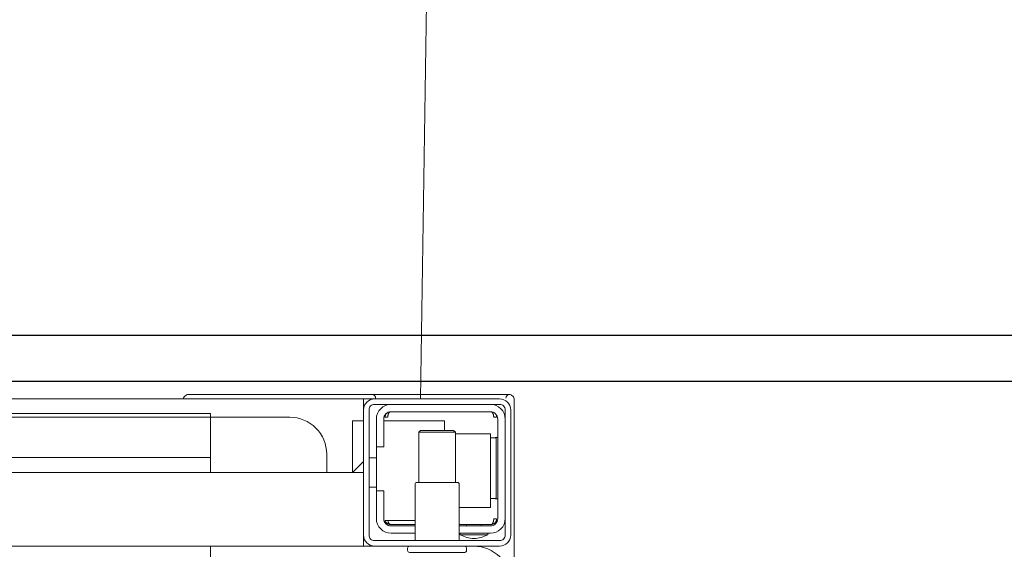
# Model space of a CAD drawing. Header units: millimetres. Extents: x 23192 to 177760, y -399809 to -79279.
# Tile 354 of 656: x 60985 to 61012, y -197708 to -197694. Entities that reach past the tile are written whole.
import ezdxf

# ---------------------------------------------------------------- set-up
doc = ezdxf.new("R2010")
doc.units = ezdxf.units.MM
doc.layers.get('0').update_dxf_attribs({"lineweight": 0})
doc.layers.add('!! 1_zabudowa GK', color=33, linetype='Continuous')
doc.layers.add('!! 2_wypos-sanitarne', color=240, linetype='Continuous', lineweight=9)
doc.layers.add('!! wymiary osi', color=250, linetype='Continuous', lineweight=9)
doc.layers.add('!!_@ wypos sanit nd', color=7, linetype='Continuous', lineweight=0, plot=False)
doc.styles.add('TXT', font='simplex.shx')
doc.dimstyles.new('DIM50', dxfattribs={"dimscale": 5, "dimtxt": 2.5, "dimasz": 1.5, "dimexe": 0, "dimexo": 0, "dimgap": 0.5, "dimtad": 1, "dimdec": 4, "dimrnd": 0.5, "dimdsep": 46, "dimtxsty": 'TXT', "dimblk1": 'TICK1', "dimblk2": 'TICK1', "dimsah": 1, "dimcen": 0, "dimse1": 1, "dimse2": 1, "dimclrd": 1, "dimclre": 7, "dimclrt": 9, "dimadec": 0, "dimazin": 0, "dimtfac": 1, "dimtdec": 4, "dimtmove": 2, "dimatfit": 3, "dimldrblk": 'TICK1', "dimfxl": 1, "dimtolj": 1, "dimarcsym": 0})

# ---------------------------------------------------------------- blocks, each defined once
blk = doc.blocks.new('A$C324a30b8')
for points in [[(-0.17832, -0.47832), (-0.17797, -0.23916), (-0.17727, -0.11958), (-0.17552, 0)], [(-0.17552, 0), (0.17552, 0)]]:
    blk.add_lwpolyline(points)
blk = doc.blocks.new('A$C4ebe9e89')
for points in [[(-0.15993, 0.04968), (-0.17248, 0.04968, 0.405519), (-0.172, 0.05018), (-0.172, 0.05088, 0.414214), (-0.1725, 0.05138), (-0.1875, 0.05138, 0.414214), (-0.188, 0.05088), (-0.188, 0.05018, 0.405519), (-0.18751, 0.04968), (-0.19, 0.04968, -0.414214), (-0.2, 0.05968), (-0.2, 0.13968, -0.266001), (-0.19506, 0.1483)], [(-0.186, 0.04818), (-0.186, 0.03288, 0.414214), (-0.1855, 0.03238), (-0.1745, 0.03238, 0.414214), (-0.174, 0.03288), (-0.174, 0.04818)], [(-0.1985, 0.04218, -0.414214), (-0.1945, 0.04618), (-0.18625, 0.04618), (-0.18625, 0.04656), (-0.19375, 0.04656), (-0.19375, 0.04618)], [(-0.18625, 0.04656, 0.119096), (-0.19, 0.04764, 0.119096), (-0.19375, 0.04656)], [(-0.174, 0.04618), (-0.1675, 0.04618, -0.414214), (-0.1635, 0.04218), (-0.16353, 0.04268)], [(-0.186, 0.04418), (-0.1945, 0.04418, 0.414214), (-0.1965, 0.04218), (-0.1965, 0.01518, 0.414214), (-0.1945, 0.01318), (-0.1675, 0.01318, 0.414214), (-0.1655, 0.01518), (-0.1655, 0.02268), (-0.1635, 0.02268), (-0.1635, 0.04218)], [(-0.1635, 0.03468), (-0.1655, 0.03468), (-0.1655, 0.04218, 0.414214), (-0.1675, 0.04418), (-0.174, 0.04418)], [(-0.1945, 0.02025), (-0.19515, 0.02024), (-0.19542, 0.02024), (-0.1956, 0.02024), (-0.19567, 0.02024, 0.116465), (-0.19589, 0.02018), (-0.19601, 0.02013), (-0.19601, 0.03683), (-0.19589, 0.03678, 0.116465), (-0.19567, 0.03672), (-0.19542, 0.03672), (-0.19515, 0.03672), (-0.1945, 0.03671)], [(-0.15, 0.02968), (-0.15, 0.02468, 0.414214), (-0.14, 0.01468), (-0.11847, 0.01468), (-0.11847, 0.02968)], [(-0.1675, 0.01118, 0.414214), (-0.1635, 0.01518), (-0.1635, 0.02268)], [(-0.1985, 0.01518, 0.414214), (-0.1945, 0.01118)], [(-0.20099, 0.00998, 0.198909), (-0.20055, 0.00892, 0.091301), (-0.20011, 0.00862)], [(-0.16237, 0.00849), (-0.16249, 0.00849), (-0.16269, 0.00849), (-0.16294, 0.00849), (-0.16323, 0.00849), (-0.16357, 0.00849), (-0.16393, 0.00849), (-0.16428, 0.00849), (-0.19771, 0.00849), (-0.19841, 0.00849), (-0.19903, 0.00849), (-0.19948, 0.00849), (-0.19961, 0.00849), (-0.19973, 0.00851), (-0.19984, 0.00853), (-0.20003, 0.00859, 0.517033), (-0.1987, 0.00952)], [(-0.1633, 0.00948, 0.412536), (-0.1623, 0.00848), (-0.1125, 0.00848), (-0.11221, 0.00851), (-0.11193, 0.0086), (-0.11168, 0.00873), (-0.11145, 0.00892), (-0.11126, 0.00914), (-0.11112, 0.0094), (-0.11104, 0.00968)]]:
    blk.add_lwpolyline(points, format="xyb")
for points in [[(-0.11847, 0.04968), (-0.11847, 0.13968), (0.11153, 0.13968), (0.11153, 0.04968)], [(-0.20099, 0.05497), (-0.20099, 0.00998)], [(-0.16, 0.04668), (-0.16, 0.04968), (0.16, 0.04968), (0.16, 0.04668)], [(-0.16, 0.03368), (-0.16, 0.04568)], [(-0.19478, 0.04378), (-0.186, 0.04378)], [(-0.192, 0.04418), (-0.192, 0.04378)], [(-0.188, 0.04418), (-0.188, 0.04378)], [(-0.16664, 0.04268), (-0.16666, 0.04284), (-0.16669, 0.04295), (-0.16672, 0.04306), (-0.16675, 0.04316), (-0.16679, 0.04326), (-0.16683, 0.04337), (-0.16689, 0.04346), (-0.16694, 0.04355), (-0.16701, 0.04363), (-0.1671, 0.0437), (-0.16718, 0.04375), (-0.16728, 0.04378), (-0.16718, 0.04377), (-0.16708, 0.04376), (-0.16696, 0.04373), (-0.16686, 0.0437), (-0.16677, 0.04367), (-0.16666, 0.04362), (-0.16657, 0.04357), (-0.16646, 0.0435), (-0.16636, 0.04342), (-0.16627, 0.04334), (-0.16618, 0.04324), (-0.1661, 0.04314), (-0.16603, 0.04303), (-0.16597, 0.04292), (-0.16592, 0.0428), (-0.16588, 0.04268), (-0.174, 0.04268)], [(-0.174, 0.04378), (-0.16722, 0.04378)], [(-0.185, 0.01918), (-0.1945, 0.01918), (-0.1945, 0.03918), (-0.186, 0.03918)], [(-0.19591, 0.03679), (-0.19602, 0.03679), (-0.19616, 0.03679), (-0.19632, 0.03679), (-0.1965, 0.03679)], [(-0.185, 0.03238), (-0.185, 0.01876), (-0.1845, 0.01826), (-0.1755, 0.01826), (-0.175, 0.01876), (-0.175, 0.03238)], [(-0.1615, 0.03368), (-0.1635, 0.03368)], [(0.16, 0.02668), (0.157, 0.02968), (0.16, 0.02968), (-0.16, 0.02968), (-0.157, 0.02968), (-0.16, 0.02668)], [(-0.157, 0.02968), (-0.157, 0.01568), (-0.16, 0.01568)], [(0.10602, 0.02968), (0.10602, 0.0256), (-0.11847, 0.0256)], [(-0.1615, 0.02568), (-0.1635, 0.02568)], [(-0.1965, 0.02017), (-0.19632, 0.02017), (-0.19616, 0.02017), (-0.19602, 0.02017), (-0.19591, 0.02017)], [(-0.175, 0.01876), (-0.185, 0.01876)], [(-0.182, 0.01826), (-0.182, 0.01568), (-0.1655, 0.01568)], [(-0.16636, 0.01353), (-0.16625, 0.01364), (-0.16618, 0.01371), (-0.16612, 0.01379), (-0.16606, 0.01388), (-0.166, 0.01398), (-0.16596, 0.01407), (-0.16592, 0.01417), (-0.16589, 0.01428), (-0.16586, 0.01438), (-0.16584, 0.01449), (-0.16583, 0.01459), (-0.16583, 0.01469), (-0.16593, 0.01468), (-0.16606, 0.01468), (-0.1663, 0.01468), (-0.1664, 0.01468), (-0.16651, 0.01468), (-0.16661, 0.01468), (-0.16661, 0.01458), (-0.16662, 0.01448), (-0.16663, 0.01438), (-0.16664, 0.01428), (-0.16665, 0.01418), (-0.16667, 0.01407), (-0.1667, 0.01397), (-0.16673, 0.01387), (-0.16676, 0.01377), (-0.1668, 0.01366), (-0.16685, 0.01356), (-0.1669, 0.01347), (-0.16697, 0.01338), (-0.16704, 0.01331), (-0.16712, 0.01325), (-0.16725, 0.01318), (-0.19475, 0.01318), (-0.19493, 0.01328), (-0.19501, 0.01336), (-0.19507, 0.01344), (-0.19513, 0.01353), (-0.19518, 0.01363), (-0.19522, 0.01372), (-0.19526, 0.01383), (-0.19529, 0.01393), (-0.19532, 0.01405), (-0.19534, 0.01415), (-0.19536, 0.01425), (-0.19537, 0.01435), (-0.19538, 0.01446), (-0.19538, 0.01458), (-0.19539, 0.01468), (-0.19617, 0.01467), (-0.19616, 0.01456), (-0.19615, 0.01446), (-0.19613, 0.01435), (-0.1961, 0.01425), (-0.19607, 0.01415), (-0.19603, 0.01405), (-0.19598, 0.01395), (-0.19592, 0.01386), (-0.19586, 0.01377), (-0.19579, 0.01369), (-0.19571, 0.01361), (-0.19563, 0.01353)], [(-0.03305, 0.00968), (-0.16, 0.00968), (-0.16, 0.01268)]]:
    blk.add_lwpolyline(points)
for points in [[(-0.2, 0.01268), (-0.2, 0.04668, -0.414214), (-0.197, 0.04968), (-0.163, 0.04968, -0.414214), (-0.16, 0.04668), (-0.16, 0.01268, -0.414214), (-0.163, 0.00968), (-0.197, 0.00968, -0.414214)], [(-0.1615, 0.04668), (-0.1615, 0.01268, -0.414214), (-0.163, 0.01118), (-0.197, 0.01118, -0.414214), (-0.1985, 0.01268), (-0.1985, 0.04668, -0.414214), (-0.197, 0.04818), (-0.163, 0.04818, -0.414214)]]:
    blk.add_lwpolyline(points, format="xyb", close=True)
for points in [[(-0.19467, 0.04378), (-0.19466, 0.04378), (-0.19466, 0.04378), (-0.19466, 0.04378), (-0.19466, 0.04378), (-0.19466, 0.04378), (-0.19466, 0.04378), (-0.19466, 0.04378), (-0.19466, 0.04378), (-0.19466, 0.04378), (-0.19466, 0.04378), (-0.19466, 0.04378), (-0.19466, 0.04378), (-0.19466, 0.04378), (-0.19466, 0.04378), (-0.19466, 0.04378), (-0.19466, 0.04378), (-0.19467, 0.04378), (-0.19467, 0.04378), (-0.19467, 0.04378), (-0.19467, 0.04378), (-0.19468, 0.04378), (-0.19468, 0.04378), (-0.19469, 0.04378), (-0.1947, 0.04378), (-0.1947, 0.04378), (-0.19471, 0.04378), (-0.19471, 0.04378), (-0.19471, 0.04378), (-0.19471, 0.04378), (-0.19472, 0.04378), (-0.19472, 0.04378), (-0.19472, 0.04377), (-0.19472, 0.04377), (-0.19473, 0.04377), (-0.19473, 0.04377), (-0.19473, 0.04377), (-0.19473, 0.04377), (-0.19473, 0.04377), (-0.19473, 0.04377), (-0.19474, 0.04377), (-0.19474, 0.04377), (-0.19474, 0.04377), (-0.19474, 0.04377), (-0.19474, 0.04377), (-0.19475, 0.04377), (-0.19475, 0.04377), (-0.19475, 0.04377), (-0.19475, 0.04377), (-0.19476, 0.04377), (-0.19476, 0.04377), (-0.19476, 0.04377), (-0.19477, 0.04376), (-0.19477, 0.04376), (-0.19477, 0.04376), (-0.19478, 0.04376), (-0.19479, 0.04376), (-0.19479, 0.04376), (-0.1948, 0.04375), (-0.19481, 0.04375), (-0.19481, 0.04375), (-0.19482, 0.04374), (-0.19483, 0.04374), (-0.19483, 0.04374), (-0.19484, 0.04373), (-0.19485, 0.04373), (-0.19485, 0.04373), (-0.19486, 0.04372), (-0.19487, 0.04372), (-0.19488, 0.04371), (-0.19488, 0.04371), (-0.19489, 0.0437), (-0.1949, 0.0437), (-0.1949, 0.04369), (-0.19491, 0.04369), (-0.19492, 0.04368), (-0.19493, 0.04368), (-0.19493, 0.04367), (-0.19494, 0.04367), (-0.19495, 0.04366), (-0.19495, 0.04366), (-0.19496, 0.04365), (-0.19497, 0.04364), (-0.19497, 0.04364), (-0.19498, 0.04363), (-0.19499, 0.04362), (-0.19499, 0.04362), (-0.195, 0.04361), (-0.19501, 0.0436), (-0.19501, 0.04359), (-0.19502, 0.04359), (-0.19503, 0.04358), (-0.19503, 0.04357), (-0.19504, 0.04356), (-0.19504, 0.04356), (-0.19505, 0.04355), (-0.19506, 0.04354), (-0.19506, 0.04353), (-0.19507, 0.04352), (-0.19508, 0.04351), (-0.19508, 0.0435), (-0.19509, 0.04349), (-0.19509, 0.04349), (-0.1951, 0.04348), (-0.19511, 0.04347), (-0.19511, 0.04346), (-0.19512, 0.04345), (-0.19512, 0.04344), (-0.19513, 0.04343), (-0.19513, 0.04342), (-0.19514, 0.04341), (-0.19515, 0.0434), (-0.19515, 0.04339), (-0.19516, 0.04338), (-0.19516, 0.04337), (-0.19517, 0.04336), (-0.19517, 0.04334), (-0.19518, 0.04333), (-0.19518, 0.04332), (-0.19519, 0.04331), (-0.19519, 0.0433), (-0.1952, 0.04329), (-0.1952, 0.04328), (-0.19521, 0.04327), (-0.19521, 0.04325), (-0.19522, 0.04324), (-0.19522, 0.04323), (-0.19523, 0.04322), (-0.19523, 0.04321), (-0.19524, 0.04319), (-0.19524, 0.04318), (-0.19525, 0.04317), (-0.19525, 0.04316), (-0.19526, 0.04313), (-0.19527, 0.04311), (-0.19527, 0.04308), (-0.19528, 0.04306), (-0.19529, 0.04303), (-0.1953, 0.043), (-0.1953, 0.04298), (-0.19531, 0.04295), (-0.19532, 0.04292), (-0.19532, 0.0429), (-0.19533, 0.04287), (-0.19533, 0.04285), (-0.19534, 0.04282), (-0.19534, 0.04279), (-0.19535, 0.04277), (-0.19535, 0.04274), (-0.19536, 0.04271), (-0.19536, 0.04269), (-0.19536, 0.04266), (-0.19537, 0.04263), (-0.19537, 0.04261), (-0.19537, 0.04258), (-0.19537, 0.04257), (-0.19537, 0.04256), (-0.19537, 0.04255), (-0.19537, 0.04255), (-0.19537, 0.04254), (-0.19538, 0.04253), (-0.19538, 0.04253), (-0.19538, 0.04252), (-0.19538, 0.04252), (-0.19538, 0.04251), (-0.19538, 0.04251), (-0.19538, 0.0425), (-0.19538, 0.04249), (-0.19538, 0.04249), (-0.19538, 0.04248), (-0.19538, 0.04248), (-0.19538, 0.04248), (-0.19538, 0.04247), (-0.19538, 0.04247), (-0.19538, 0.04246), (-0.19538, 0.04246), (-0.19538, 0.04246), (-0.19538, 0.04245), (-0.19538, 0.04245), (-0.19538, 0.04245), (-0.19538, 0.04244), (-0.19538, 0.04244), (-0.19538, 0.04244), (-0.19538, 0.04244), (-0.19538, 0.04243), (-0.19538, 0.04243), (-0.19538, 0.04243), (-0.19538, 0.04242), (-0.19538, 0.04242), (-0.19538, 0.04241), (-0.19538, 0.04241), (-0.19538, 0.0424), (-0.19538, 0.0424), (-0.19538, 0.04239), (-0.19538, 0.04239), (-0.19538, 0.04239), (-0.19538, 0.04238), (-0.19538, 0.04238), (-0.19538, 0.04237), (-0.19538, 0.04237), (-0.19538, 0.04236), (-0.19538, 0.04236), (-0.19538, 0.04235), (-0.19538, 0.04235), (-0.19538, 0.04234), (-0.19538, 0.04234), (-0.19538, 0.04234), (-0.19538, 0.04233), (-0.19538, 0.04232), (-0.19538, 0.04232), (-0.19538, 0.04231), (-0.19538, 0.04231), (-0.19538, 0.04231), (-0.19538, 0.0423), (-0.19538, 0.0423), (-0.19538, 0.04229), (-0.19538, 0.04229), (-0.19538, 0.04229), (-0.19538, 0.04229), (-0.19538, 0.04228), (-0.19538, 0.04228), (-0.19538, 0.04228), (-0.19538, 0.04228), (-0.19539, 0.04228), (-0.19539, 0.04228), (-0.19539, 0.04228), (-0.19539, 0.04227), (-0.19539, 0.04227), (-0.1954, 0.04227), (-0.1954, 0.04227), (-0.1954, 0.04227), (-0.1954, 0.04227), (-0.19541, 0.04227), (-0.19541, 0.04227), (-0.19542, 0.04227), (-0.19542, 0.04227), (-0.19543, 0.04228), (-0.19544, 0.04228), (-0.19545, 0.04228), (-0.19545, 0.04228), (-0.19546, 0.04228), (-0.19546, 0.04228), (-0.19546, 0.04228), (-0.19547, 0.04228), (-0.19548, 0.04228), (-0.19549, 0.04228), (-0.19549, 0.04228), (-0.1955, 0.04228), (-0.19551, 0.04228), (-0.19552, 0.04228), (-0.19553, 0.04228), (-0.19554, 0.04228), (-0.19555, 0.04228), (-0.19556, 0.04228), (-0.19557, 0.04228), (-0.19558, 0.04228), (-0.19559, 0.04228), (-0.19561, 0.04228), (-0.19563, 0.04228), (-0.19565, 0.04228), (-0.19568, 0.04228), (-0.1957, 0.04228), (-0.19574, 0.04228), (-0.19576, 0.04228), (-0.19578, 0.04228), (-0.19595, 0.04228), (-0.19596, 0.04228), (-0.19598, 0.04228), (-0.19599, 0.04228), (-0.196, 0.04228), (-0.19602, 0.04228), (-0.19603, 0.04228), (-0.19604, 0.04228), (-0.19605, 0.04228), (-0.19606, 0.04228), (-0.19607, 0.04228), (-0.19608, 0.04228), (-0.19609, 0.04228), (-0.1961, 0.04228), (-0.19611, 0.04228), (-0.19612, 0.04228), (-0.19613, 0.04229), (-0.19613, 0.04229), (-0.19614, 0.04229), (-0.19614, 0.04229), (-0.19615, 0.04229), (-0.19615, 0.04229), (-0.19615, 0.04229), (-0.19615, 0.04229), (-0.19616, 0.04229), (-0.19616, 0.04229), (-0.19616, 0.04228), (-0.19616, 0.04228), (-0.19616, 0.04228), (-0.19616, 0.04228), (-0.19616, 0.04228), (-0.19616, 0.04228), (-0.19616, 0.04227), (-0.19616, 0.04227), (-0.19616, 0.04227), (-0.19617, 0.04227), (-0.19617, 0.04227), (-0.19617, 0.04227), (-0.19617, 0.04227), (-0.19617, 0.04227), (-0.19617, 0.04227), (-0.19617, 0.04227), (-0.19617, 0.04228), (-0.19617, 0.04228), (-0.19617, 0.04228), (-0.19617, 0.04229), (-0.19617, 0.04229), (-0.19617, 0.04229), (-0.19617, 0.0423), (-0.19617, 0.04231), (-0.19617, 0.04232), (-0.19617, 0.04233), (-0.19617, 0.04234), (-0.19616, 0.04234), (-0.19616, 0.04234), (-0.19616, 0.04235), (-0.19616, 0.04235), (-0.19616, 0.04236), (-0.19616, 0.04236), (-0.19616, 0.04237), (-0.19616, 0.04238), (-0.19616, 0.04239), (-0.19616, 0.04239), (-0.19616, 0.0424), (-0.19616, 0.0424), (-0.19616, 0.04241), (-0.19616, 0.04241), (-0.19616, 0.04241), (-0.19616, 0.04242), (-0.19616, 0.04242), (-0.19616, 0.04243), (-0.19616, 0.04243), (-0.19616, 0.04244), (-0.19616, 0.04244), (-0.19616, 0.04245), (-0.19616, 0.04245), (-0.19616, 0.04246), (-0.19616, 0.04246), (-0.19615, 0.04246), (-0.19615, 0.04246), (-0.19615, 0.04247), (-0.19615, 0.04247), (-0.19615, 0.04248), (-0.19615, 0.04248), (-0.19615, 0.04248), (-0.19615, 0.04249), (-0.19615, 0.04249), (-0.19615, 0.0425), (-0.19615, 0.04251), (-0.19615, 0.04251), (-0.19615, 0.04252), (-0.19615, 0.04252), (-0.19614, 0.04253), (-0.19614, 0.04254), (-0.19614, 0.04254), (-0.19614, 0.04255), (-0.19614, 0.04256), (-0.19614, 0.04256), (-0.19614, 0.04257), (-0.19614, 0.04258), (-0.19613, 0.04259), (-0.19613, 0.0426), (-0.19613, 0.0426), (-0.19613, 0.04261), (-0.19612, 0.04263), (-0.19612, 0.04264), (-0.19612, 0.04266), (-0.19611, 0.04268), (-0.19611, 0.04269), (-0.1961, 0.04271), (-0.1961, 0.04273), (-0.19609, 0.04274), (-0.19609, 0.04276), (-0.19608, 0.04277), (-0.19608, 0.04279), (-0.19607, 0.04281), (-0.19606, 0.04282), (-0.19606, 0.04284), (-0.19605, 0.04285), (-0.19605, 0.04287), (-0.19604, 0.04288), (-0.19603, 0.0429), (-0.19602, 0.04291), (-0.19602, 0.04293), (-0.19601, 0.04295), (-0.196, 0.04296), (-0.19599, 0.04298), (-0.19599, 0.04299), (-0.19598, 0.043), (-0.19597, 0.04302), (-0.19596, 0.04303), (-0.19595, 0.04305), (-0.19595, 0.04306), (-0.19594, 0.04308), (-0.19593, 0.04309), (-0.19592, 0.04311), (-0.19591, 0.04312), (-0.1959, 0.04313), (-0.19589, 0.04315), (-0.19588, 0.04316), (-0.19587, 0.04317), (-0.19586, 0.04319), (-0.19585, 0.0432), (-0.19584, 0.04321), (-0.19583, 0.04323), (-0.19582, 0.04324), (-0.19581, 0.04325), (-0.1958, 0.04327), (-0.19578, 0.04328), (-0.19577, 0.04329), (-0.19576, 0.0433), (-0.19575, 0.04332), (-0.19574, 0.04333), (-0.19573, 0.04334), (-0.19571, 0.04335), (-0.1957, 0.04336), (-0.19569, 0.04338), (-0.19568, 0.04339), (-0.19567, 0.0434), (-0.19565, 0.04341), (-0.19564, 0.04342), (-0.19563, 0.04343), (-0.19561, 0.04344), (-0.1956, 0.04345), (-0.19559, 0.04346), (-0.19557, 0.04347), (-0.19556, 0.04348), (-0.19555, 0.04349), (-0.19553, 0.0435), (-0.19552, 0.04351), (-0.19551, 0.04352), (-0.19549, 0.04353), (-0.19548, 0.04354), (-0.19546, 0.04355), (-0.19545, 0.04356), (-0.19543, 0.04357), (-0.19542, 0.04358), (-0.19541, 0.04358), (-0.19539, 0.04359), (-0.19538, 0.0436), (-0.19536, 0.04361), (-0.19535, 0.04362), (-0.19533, 0.04362), (-0.19532, 0.04363), (-0.1953, 0.04364), (-0.19529, 0.04365), (-0.19527, 0.04365), (-0.19525, 0.04366), (-0.19524, 0.04367), (-0.19522, 0.04367), (-0.19521, 0.04368), (-0.19519, 0.04368), (-0.19518, 0.04369), (-0.19516, 0.0437), (-0.19514, 0.0437), (-0.19513, 0.04371), (-0.19511, 0.04371), (-0.1951, 0.04372), (-0.19508, 0.04372), (-0.19506, 0.04373), (-0.19505, 0.04373), (-0.19503, 0.04373), (-0.19501, 0.04374), (-0.195, 0.04374), (-0.19498, 0.04375), (-0.19496, 0.04375), (-0.19495, 0.04375), (-0.19493, 0.04376), (-0.19491, 0.04376), (-0.19491, 0.04376), (-0.1949, 0.04376), (-0.19489, 0.04376), (-0.19488, 0.04376), (-0.19487, 0.04377), (-0.19486, 0.04377), (-0.19485, 0.04377), (-0.19483, 0.04377), (-0.19482, 0.04377), (-0.19481, 0.04377), (-0.1948, 0.04377), (-0.19479, 0.04377), (-0.19479, 0.04377), (-0.19478, 0.04377), (-0.19478, 0.04378), (-0.19477, 0.04378), (-0.19476, 0.04378), (-0.19475, 0.04378), (-0.19475, 0.04378), (-0.19474, 0.04378), (-0.19474, 0.04378), (-0.19473, 0.04378), (-0.19473, 0.04378), (-0.19471, 0.04378), (-0.1947, 0.04378), (-0.1947, 0.04378), (-0.19469, 0.04378), (-0.19469, 0.04378), (-0.19469, 0.04378), (-0.19469, 0.04378), (-0.19469, 0.04378), (-0.19468, 0.04378), (-0.19468, 0.04378), (-0.19468, 0.04378), (-0.19467, 0.04378), (-0.19467, 0.04378), (-0.19467, 0.04378), (-0.19467, 0.04378)], [(-0.11847, 0.01368), (0.11153, 0.01368), (0.11153, 0.01468), (-0.11847, 0.01468)]]:
    blk.add_lwpolyline(points, close=True)
blk = doc.blocks.new('TICK1')
at = {"color": 0}
for p, q in [((0, -1.4), (0, 1.4)), ((0, 0), (-1, 0))]:
    blk.add_line(p, q, dxfattribs=at)
at = {"color": 2}
blk.add_line((-1, -1), (1, 1), dxfattribs=at)
blk = doc.blocks.new('*D2841')
at = {"layer": '!! wymiary osi', "color": 1, "lineweight": -2, "transparency": 16777216}
blk.add_line((60962.202, -197448.628), (60962.202, -197715.128), dxfattribs=at)
at = {"layer": 'DEFPOINTS', "color": 0, "transparency": 16777216}
for p in [(61070.545, -197441.128), (60923.668, -197722.628), (60962.202, -197722.628)]:
    blk.add_point(p, dxfattribs=at)
at = {"layer": '!! wymiary osi', "color": 1, "lineweight": -2, "transparency": 16777216, "xscale": 7.5, "yscale": 7.5, "zscale": 7.5}
for p, rotation in [((60962.202, -197441.128), 90), ((60962.202, -197722.628), 270)]:
    blk.add_blockref('TICK1', p, dxfattribs=dict(at, rotation=rotation))
at = {"layer": '!! wymiary osi', "color": 9, "transparency": 16777216, "insert": (60953.452, -197581.878), "char_height": 12.5, "attachment_point": 5, "rotation": 90, "style": 'TXT'}
blk.add_mtext('\\A1;281.5', dxfattribs=at)
blk = doc.blocks.new('*D2842')
at = {"layer": '!! wymiary osi', "color": 1, "lineweight": -2, "transparency": 16777216}
for p, q in [((60962.202, -197715.128), (60962.202, -197707.628)), ((60962.202, -197722.628), (60962.202, -197734.628)), ((60962.202, -197742.128), (60962.202, -197749.628))]:
    blk.add_line(p, q, dxfattribs=at)
at = {"layer": 'DEFPOINTS', "color": 0, "transparency": 16777216}
for p in [(60923.668, -197722.628), (60923.668, -197734.628), (60962.202, -197734.628)]:
    blk.add_point(p, dxfattribs=at)
at = {"layer": '!! wymiary osi', "color": 1, "lineweight": -2, "transparency": 16777216, "xscale": 7.5, "yscale": 7.5, "zscale": 7.5}
for p, rotation in [((60962.202, -197722.628), 270), ((60962.202, -197734.628), 90)]:
    blk.add_blockref('TICK1', p, dxfattribs=dict(at, rotation=rotation))
at = {"layer": '!! wymiary osi', "color": 9, "transparency": 16777216, "insert": (60984.702, -197744.61), "char_height": 12.5, "attachment_point": 5, "rotation": 90, "style": 'TXT'}
blk.add_mtext('\\A1;12', dxfattribs=at)

msp = doc.modelspace()

# ---------------------------------------------------------------- linework, layer by layer
at = {"layer": '!! 1_zabudowa GK'}
for points in [[(61135.43682, -197702.62813), (60824.56735, -197702.62813)], [(61135.43682, -197703.87813), (60824.56735, -197703.87813)]]:
    msp.add_lwpolyline(points, dxfattribs=at)

# ---------------------------------------------------------------- block references
at = {"layer": '!! 2_wypos-sanitarne', "xscale": 100, "yscale": 100, "zscale": 100, "rotation": 180}
msp.add_blockref('A$C324a30b8', (60978.45602, -197704.34908), dxfattribs=at)
at = {"layer": '!!_@ wypos sanit nd', "xscale": 100, "yscale": 100, "zscale": 100, "rotation": 180}
msp.add_blockref('A$C4ebe9e89', (60978.45602, -197703.38108), dxfattribs=at)

# ---------------------------------------------------------------- dimensions: what is measured, and where the dimension line sits
at = {"layer": '!! wymiary osi'}
dim = msp.add_linear_dim(base=(60962.20158, -197722.62813), p1=(61070.54515, -197441.12813), p2=(60923.66831, -197722.62813), angle=90, dimstyle='DIM50', dxfattribs=at)
dim.commit()
dim.dimension.update_dxf_attribs({"geometry": '*D2841', "text_midpoint": (60953.45158, -197581.87813)})
dim = msp.add_linear_dim(base=(60962.20158, -197734.62813), p1=(60923.66831, -197722.62813), p2=(60923.66831, -197734.62813), angle=90, dimstyle='DIM50', dxfattribs=at)
dim.commit()
dim.dimension.update_dxf_attribs({"geometry": '*D2842', "text_midpoint": (60984.70158, -197744.60956), "dimtype": 160})

doc.saveas('drawing.dxf')
